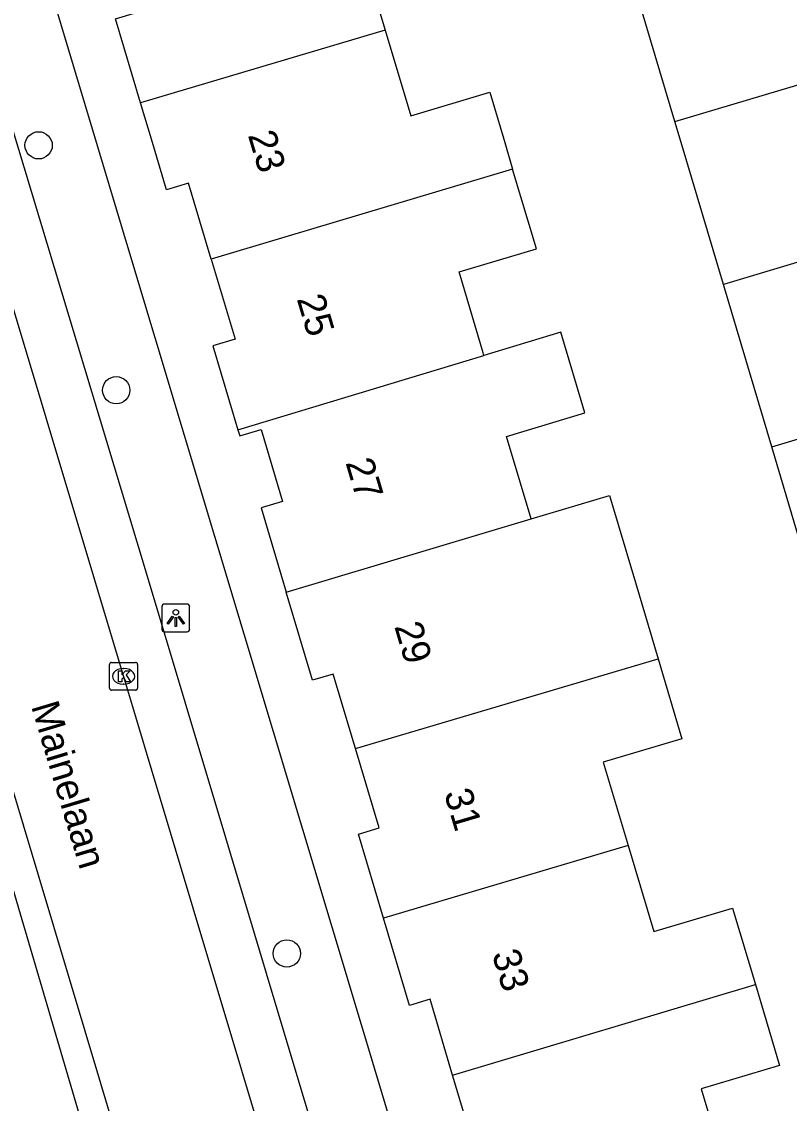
# Model space of a CAD drawing. Extents: x 157767 to 159171, y 387842 to 389425.
# Drawn here: x 158387.96 to 158415.46, y 388465.56 to 388504.34 of the extents above; entities that cross this region are included whole.
import ezdxf

# ---------------------------------------------------------------- set-up
doc = ezdxf.new("R2010")
doc.units = 0
for name, color, linetype in [('IMGEO_Boom', 7, 'Continuous'), ('IMGEO_Kolk', 7, 'Continuous'), ('IMGEO_Lichtpunt', 7, 'Continuous'), ('IMGEO_Openbare_ruimte_label', 7, 'Continuous'), ('IMGEO_Pand', 7, 'Continuous'), ('IMGEO_Pand_nummerreeks', 7, 'Continuous'), ('IMGEO_Rijbaan_lokaal_open', 7, 'Continuous'), ('IMGEO_Voetpad_open', 7, 'Continuous')]:
    doc.layers.add(name, color=color, linetype=linetype)

msp = doc.modelspace()

# ---------------------------------------------------------------- linework, layer by layer
at = {"layer": 'IMGEO_Boom'}
for centre in [(158388.565, 388499.903), (158391.346, 388491.122), (158397.454, 388470.932)]:
    msp.add_circle(centre, 0.489, dxfattribs=at)
at = {"layer": 'IMGEO_Kolk'}
for p, q in [((158391.106, 388480.44), (158391.106, 388481.292)), ((158391.181, 388481.366), (158392.033, 388481.366)), ((158392.107, 388481.292), (158392.107, 388480.44)), ((158391.594, 388481.146), (158391.619, 388481.146)), ((158391.617, 388480.586), (158391.592, 388480.586)), ((158392.033, 388480.366), (158391.181, 388480.366))]:
    msp.add_line(p, q, dxfattribs=at)
for points in [[(158391.106, 388480.44), (158391.106, 388481.292)], [(158391.181, 388481.366), (158392.033, 388481.366)], [(158392.107, 388481.292), (158392.107, 388480.44)], [(158391.427, 388481.066), (158391.55, 388481.066), (158391.55, 388480.915), (158391.68, 388481.066), (158391.844, 388481.066), (158391.698, 388480.915), (158391.851, 388480.666), (158391.699, 388480.666), (158391.614, 388480.83), (158391.55, 388480.763), (158391.55, 388480.666), (158391.427, 388480.666), (158391.427, 388481.066)], [(158392.033, 388480.366), (158391.181, 388480.366)]]:
    msp.add_lwpolyline(points, dxfattribs=at)
for centre, start, end in [((158391.183, 388481.29), 91.552, 178.448), ((158391.183, 388481.29), 91.552, 178.448), ((158392.031, 388481.29), 1.552, 88.448), ((158392.031, 388481.29), 1.552, 88.448), ((158391.183, 388480.442), 181.552, 268.448), ((158391.183, 388480.442), 181.552, 268.448), ((158392.031, 388480.442), 271.552, 358.448), ((158392.031, 388480.442), 271.552, 358.448)]:
    msp.add_arc(centre, 0.0765, start, end, dxfattribs=at)
for centre, major_axis, ratio, start_param, end_param in [((158391.593, 388480.866), (-0.387, 0.002), 0.722429, 4.712389, 7.853982), ((158391.618, 388480.866), (-0.39, 0.002), 0.717154, 1.570796, 4.712389)]:
    msp.add_ellipse(centre, major_axis=major_axis, ratio=ratio, start_param=start_param, end_param=end_param, dxfattribs=at)
at = {"layer": 'IMGEO_Lichtpunt'}
for p, q in [((158392.979, 388483.362), (158392.979, 388482.555)), ((158392.979, 388483.362), (158392.979, 388482.555)), ((158393.881, 388483.457), (158393.073, 388483.457)), ((158393.881, 388483.457), (158393.073, 388483.457)), ((158393.975, 388482.555), (158393.975, 388483.362)), ((158393.975, 388482.555), (158393.975, 388483.362)), ((158393.073, 388482.461), (158393.881, 388482.461)), ((158393.073, 388482.461), (158393.881, 388482.461))]:
    msp.add_line(p, q, dxfattribs=at)
for points in [[(158393.353, 388483.026), (158393.392, 388482.998), (158393.204, 388482.736), (158393.166, 388482.763), (158393.353, 388483.026)], [(158393.455, 388482.978), (158393.502, 388482.978), (158393.502, 388482.656), (158393.455, 388482.656), (158393.455, 388482.978)], [(158393.565, 388482.998), (158393.603, 388483.025), (158393.79, 388482.763), (158393.751, 388482.735), (158393.565, 388482.998)]]:
    msp.add_lwpolyline(points, dxfattribs=at)
msp.add_circle((158393.478, 388483.16), 0.0994, dxfattribs=at)
for centre, start, end in [((158393.073, 388483.362), 90, 180), ((158393.073, 388483.362), 90, 180), ((158393.881, 388483.362), 0, 90), ((158393.881, 388483.362), 0, 90), ((158393.073, 388482.555), 180, 270), ((158393.073, 388482.555), 180, 270), ((158393.881, 388482.555), 270, 0), ((158393.881, 388482.555), 270, 360)]:
    msp.add_arc(centre, 0.0946, start, end, dxfattribs=at)
at = {"layer": 'IMGEO_Pand'}
for points in [[(158402.092, 388510.74), (158402.703, 388508.69), (158402.957, 388507.838), (158400.097, 388506.986), (158400.98, 388504.026)], [(158392.214, 388501.425), (158391.314, 388504.444), (158392.068, 388504.668), (158391.221, 388507.509)], [(158411.353, 388500.762), (158409.607, 388506.625)], [(158400.98, 388504.026), (158392.214, 388501.425)], [(158400.98, 388504.026), (158401.894, 388500.96), (158404.723, 388501.804), (158405.261, 388500), (158405.544, 388499.052)], [(158411.353, 388500.762), (158416.614, 388502.326)], [(158394.751, 388495.827), (158393.939, 388498.55), (158393.142, 388498.313), (158392.639, 388500), (158392.214, 388501.425)], [(158413.094, 388494.916), (158411.58, 388500), (158411.353, 388500.762)], [(158405.544, 388499.052), (158394.751, 388495.827)], [(158404.519, 388492.372), (158404.491, 388492.467), (158403.626, 388495.367), (158406.396, 388496.193), (158405.544, 388499.052)], [(158418.354, 388496.493), (158413.094, 388494.916)], [(158394.751, 388495.827), (158395.61, 388492.948), (158394.81, 388492.71), (158395.707, 388489.703)], [(158414.827, 388489.095), (158413.094, 388494.916)], [(158406.207, 388486.511), (158405.325, 388489.468), (158408.138, 388490.307), (158407.274, 388493.206), (158404.519, 388492.372)], [(158395.707, 388489.703), (158404.519, 388492.372)], [(158414.827, 388489.095), (158420.09, 388490.672)], [(158395.707, 388489.703), (158395.772, 388489.485), (158396.537, 388489.713), (158397.306, 388487.133), (158396.534, 388486.902), (158397.434, 388483.883)], [(158416.568, 388483.25), (158414.827, 388489.095)], [(158406.207, 388486.511), (158409.011, 388487.347), (158409.942, 388484.225), (158410.756, 388481.494)], [(158397.434, 388483.883), (158406.207, 388486.511)], [(158399.912, 388478.284), (158399.118, 388480.946), (158398.376, 388480.725), (158397.434, 388483.883)], [(158399.912, 388478.284), (158410.756, 388481.494)], [(158410.756, 388481.494), (158411.611, 388478.628), (158408.79, 388477.786), (158409.679, 388474.804)], [(158400.918, 388472.201), (158400.021, 388475.21), (158400.763, 388475.431), (158399.912, 388478.284)], [(158409.679, 388474.804), (158400.918, 388472.201)], [(158409.679, 388474.804), (158410.6, 388471.717), (158413.423, 388472.559), (158414.242, 388469.813)], [(158403.397, 388466.572), (158402.587, 388469.287), (158401.852, 388469.068), (158400.918, 388472.201)], [(158403.397, 388466.572), (158414.242, 388469.813)], [(158414.242, 388469.813), (158415.105, 388466.919), (158412.299, 388466.082), (158413.182, 388463.123)], [(158404.367, 388460.492), (158403.465, 388463.516), (158404.239, 388463.747), (158403.397, 388466.572)]]:
    msp.add_lwpolyline(points, dxfattribs=at)
at = {"layer": 'IMGEO_Rijbaan_lokaal_open'}
for points in [[(158383.586, 388507.617), (158401.064, 388449.291)], [(158396.302, 388447.864), (158385.805, 388482.914)]]:
    msp.add_lwpolyline(points, dxfattribs=at)
at = {"layer": 'IMGEO_Voetpad_open'}
for points in [[(158406.469, 388447.241), (158390.637, 388500), (158386.842, 388512.645)], [(158385.765, 388506.636), (158387.769, 388500), (158392.348, 388484.817), (158402.584, 388450.649)], [(158384.839, 388482.622), (158386.228, 388478.005), (158391.623, 388459.705)]]:
    msp.add_lwpolyline(points, dxfattribs=at)

# ---------------------------------------------------------------- texts
at = {"layer": 'IMGEO_Openbare_ruimte_label'}
msp.add_text('Mainelaan', height=1, rotation=286.6773, dxfattribs=at).set_placement((158388.288, 388479.8))
at = {"layer": 'IMGEO_Pand_nummerreeks'}
for s, rotation, p in [('23', 286.7616, (158396.055, 388500.271)), ('25', 286.5755, (158397.805, 388494.403)), ('27', 286.5755, (158399.552, 388488.531)), ('29', 286.5772, (158401.3, 388482.659)), ('31', 286.5772, (158403.081, 388476.679)), ('33', 286.5772, (158404.796, 388470.916))]:
    msp.add_text(s, height=1, rotation=rotation, dxfattribs=at).set_placement(p)

doc.saveas('drawing.dxf')
